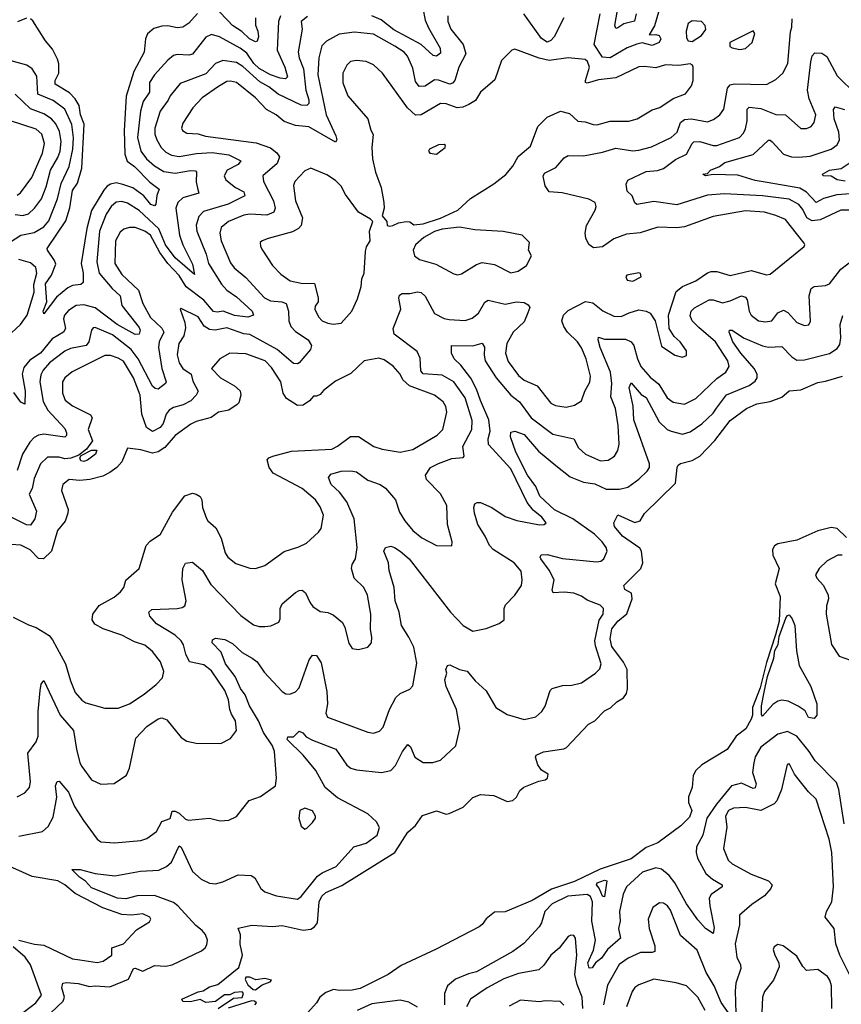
# Model space of a CAD drawing. Extents: x 1954678 to 2060275, y 904822 to 1016299.
# Tile 335 of 467: x 1995719 to 2000028, y 1002218 to 1007385. Entities that reach past the tile are written whole.
import ezdxf

# ---------------------------------------------------------------- set-up
doc = ezdxf.new("R2010")
doc.units = 0

msp = doc.modelspace()

# ---------------------------------------------------------------- linework, layer by layer
at = {"layer": '0CON20XD'}
for points in [[(1996955.3, 1007394.7), (1996956.3, 1007356.3), (1996968.1, 1007325), (1996970.9, 1007295), (1996965, 1007272.5), (1996955, 1007269.4), (1996923.3, 1007285), (1996883.1, 1007323.1), (1996834.4, 1007355), (1996811.1, 1007381.1), (1996761.3, 1007431.3)], [(1997833.8, 1007445), (1997845, 1007382.9), (1997862.1, 1007342.1), (1997924.7, 1007235), (1997925, 1007210), (1997905, 1007193.1), (1997886.7, 1007196.7), (1997825.1, 1007255.1), (1997681.5, 1007331.5), (1997615, 1007384.4), (1997565, 1007405.6)], [(1999069.7, 1007425), (1999047.7, 1007352.3), (1999020, 1007305), (1999055, 1007307.3), (1999071.6, 1007301.6), (1999080.4, 1007285), (1999072.5, 1007265), (1999035, 1007248.9), (1998983.1, 1007263.1), (1998955, 1007257.2), (1998905, 1007237.8), (1998815, 1007184.8), (1998775, 1007188.6), (1998731.1, 1007255), (1998762.7, 1007415)], [(1998951.6, 1007415), (1998942.4, 1007377.6), (1998887, 1007363), (1998855, 1007341.5), (1998845, 1007339.2), (1998839.6, 1007355), (1998854.1, 1007435)], [(1997964.6, 1007405), (1997964.2, 1007375), (1997979.6, 1007335), (1998044.6, 1007255), (1998057.7, 1007205), (1998021.2, 1007135), (1998000, 1007065), (1997988.7, 1007051.3), (1997975, 1007047.1), (1997915, 1007067.6), (1997895, 1007068.6), (1997845, 1007036.4), (1997814.1, 1007034.1), (1997795, 1007060.8), (1997781.2, 1007131.2), (1997753.2, 1007193.2), (1997734.6, 1007215), (1997686.4, 1007246.4), (1997575, 1007308.8), (1997475, 1007319.4), (1997395, 1007308.9), (1997327.4, 1007272.6), (1997303, 1007247), (1997288.4, 1007185), (1997282.8, 1007095), (1997325.9, 1006885), (1997377.3, 1006775), (1997381.9, 1006755), (1997375, 1006742.9), (1997235, 1006821.8), (1997165, 1006830.5), (1997105, 1006851.1), (1997063.1, 1006885), (1997012.8, 1006912.8), (1996955.4, 1006975), (1996855, 1007054.6), (1996825, 1007062.2), (1996805, 1007059.7), (1996761.2, 1007035), (1996675, 1006975.4), (1996627.7, 1006922.2), (1996575, 1006841.2), (1996568.1, 1006815), (1996573.3, 1006803.3), (1996595, 1006790), (1996655, 1006785.3), (1996693, 1006773), (1996958.5, 1006738.5), (1997035, 1006712.5), (1997067, 1006687), (1997081.3, 1006665), (1997069.5, 1006630.5), (1996994.6, 1006565), (1996997.5, 1006535), (1997050.5, 1006435), (1997058.8, 1006395), (1997052.5, 1006375), (1997015, 1006359.1), (1996925, 1006364.1), (1996895, 1006358.6), (1996813.1, 1006325), (1996775.8, 1006294.2), (1996768.9, 1006265), (1996774.7, 1006225), (1996825, 1006109.4), (1996843, 1006083), (1996905, 1006031.8), (1997002.5, 1005925), (1997035, 1005910.3), (1997093.6, 1005903.6), (1997117.1, 1005895), (1997128.9, 1005855), (1997130.3, 1005805), (1997140.9, 1005775), (1997165, 1005748.2), (1997231.2, 1005705), (1997249.5, 1005675), (1997243.1, 1005655), (1997185, 1005583.3), (1997175, 1005578.5), (1997155, 1005581.5), (1997068.4, 1005655), (1996925, 1005733.7), (1996895, 1005736.9), (1996805, 1005767.5), (1996744.8, 1005755.2), (1996715, 1005759.4), (1996686.4, 1005776.4), (1996655, 1005825.5), (1996565, 1005870), (1996560, 1005865), (1996585.5, 1005795), (1996588, 1005768), (1996579.4, 1005725), (1996554.2, 1005685), (1996545.3, 1005625.3), (1996554.8, 1005584.8), (1996574.8, 1005554.8), (1996617.8, 1005525), (1996627.4, 1005487.4), (1996654.4, 1005435), (1996644.2, 1005415), (1996615.6, 1005384.4), (1996576.9, 1005363.1), (1996525, 1005349.5), (1996502.5, 1005335), (1996487.5, 1005315), (1996471.9, 1005265), (1996456.2, 1005245), (1996415, 1005224.6), (1996384, 1005244), (1996359.6, 1005315), (1996350.2, 1005415), (1996315.6, 1005505), (1996262.8, 1005592.8), (1996235, 1005609.3), (1996195, 1005622.3), (1996165, 1005621.8), (1995993.5, 1005536.5), (1995955.5, 1005505), (1995943.8, 1005485), (1995942.8, 1005425), (1995957.4, 1005387.4), (1995995, 1005359.3), (1996090.7, 1005310.7), (1996099, 1005295), (1996078.8, 1005235), (1996100, 1005175), (1996069.6, 1005130.4), (1996029.8, 1005100.2), (1995986.9, 1005083.1), (1995955, 1005079.6), (1995925, 1005090), (1995865, 1005088.8), (1995828.2, 1005055), (1995795, 1004978), (1995784.7, 1004925.3), (1995769.2, 1004895), (1995806.7, 1004805), (1995798.4, 1004765), (1995775, 1004733.1), (1995755, 1004733.7), (1995666.9, 1004776.9)], [(1997086.2, 1007405), (1997076.9, 1007375), (1997069.1, 1007225), (1997108.8, 1007135), (1997122.9, 1007085), (1997112.5, 1007075), (1997085, 1007077.2), (1997033.8, 1007095), (1996975, 1007128.5), (1996946.5, 1007155), (1996909.2, 1007209.1), (1996875, 1007235.5), (1996766.9, 1007295), (1996725, 1007306.9), (1996695, 1007293.8), (1996625.7, 1007204.3), (1996605, 1007198.7), (1996545, 1007202.9), (1996525, 1007196.4), (1996495, 1007172.5), (1996425.5, 1007095), (1996399.6, 1007055), (1996400.2, 1007005), (1996366.9, 1006955), (1996351.9, 1006905), (1996336, 1006766), (1996353.3, 1006695), (1996384.2, 1006655), (1996425, 1006618.1), (1996475, 1006588.9), (1996535, 1006578.8), (1996615, 1006594.1), (1996641.5, 1006591.5), (1996646.4, 1006585), (1996643.6, 1006533.6), (1996651.6, 1006501.6), (1996658, 1006475), (1996575, 1006450), (1996548.4, 1006425), (1996538.1, 1006395), (1996556.5, 1006255), (1996575, 1006203.5), (1996625, 1006101.5), (1996635, 1006047.5), (1996535, 1006134.8), (1996483.5, 1006203.5), (1996447.7, 1006287.7), (1996345, 1006384), (1996285, 1006421.2), (1996255, 1006430.7), (1996225, 1006426.7), (1996198.4, 1006405), (1996172.9, 1006365), (1996137.3, 1006275), (1996122.8, 1006115), (1996136.5, 1006055), (1996203.8, 1005973.8), (1996246, 1005936), (1996254.7, 1005885), (1996345, 1005770), (1996350.8, 1005755), (1996344.7, 1005735.3), (1996325, 1005733.3), (1996230, 1005785), (1996115, 1005873.2), (1996055, 1005888), (1996015, 1005885.8), (1995975, 1005859.3), (1995954.2, 1005835), (1995948.9, 1005815), (1995959.7, 1005765), (1995949.3, 1005745), (1995889.8, 1005710.2), (1995828.6, 1005635), (1995772.7, 1005597.3), (1995739.9, 1005560.1), (1995732.4, 1005525), (1995747.6, 1005435), (1995745, 1005367.5), (1995725, 1005377.3), (1995688.5, 1005428.5)], [(1995755, 1007393.5), (1995707.2, 1007372.8)], [(1996651.9, 1007418.1), (1996605, 1007366.7), (1996573.8, 1007345), (1996545, 1007341.5), (1996495, 1007352.9), (1996465, 1007350.5), (1996421.8, 1007338.2), (1996388.9, 1007311.1), (1996378.5, 1007285), (1996372.1, 1007215), (1996317.3, 1007112.7), (1996276.9, 1006983.1), (1996267.1, 1006802.9), (1996269.6, 1006679.6), (1996282.1, 1006642.1), (1996321.8, 1006615), (1996402, 1006532), (1996450.6, 1006495), (1996437.2, 1006462.8), (1996433.1, 1006416.9), (1996425, 1006407.5), (1996406, 1006415), (1996370.4, 1006460.4), (1996311.7, 1006501.7), (1996259.7, 1006520.3), (1996225, 1006528.1), (1996195, 1006522.1), (1996178, 1006512), (1996159.3, 1006490.7), (1996096.2, 1006383.8), (1996071.6, 1006288.4), (1996040.9, 1006105), (1996050.9, 1006055), (1996052.5, 1006005), (1996040, 1005995), (1995995, 1005990.6), (1995971.5, 1005978.5), (1995912, 1005928), (1995845, 1005841.2), (1995841.4, 1005855), (1995861.4, 1005905), (1995855, 1005999.2), (1995886, 1006044), (1995908.8, 1006101.2), (1995902, 1006122), (1995864, 1006175), (1995862.5, 1006185), (1995961.2, 1006328.8), (1995982.4, 1006397.6), (1995995, 1006488.9), (1996022.5, 1006527.5), (1996044.2, 1006605), (1996056.2, 1006836.2), (1996037.9, 1006885), (1996030.8, 1006935), (1996009.6, 1006969.6), (1995980.7, 1007000.7), (1995905, 1007046.7), (1995905.5, 1007065), (1995924.1, 1007105), (1995923.5, 1007153.5), (1995918, 1007178), (1995890.9, 1007230.9), (1995855, 1007274.3), (1995788.3, 1007378.3), (1995775, 1007390)], [(1997228.3, 1007401.7), (1997195.7, 1007375), (1997200, 1007335), (1997179.5, 1007215), (1997184.2, 1007185), (1997206.9, 1007126.9), (1997220.2, 1007015), (1997235.5, 1006965), (1997234.8, 1006945.2), (1997225.2, 1006934.8), (1997195, 1006936.2), (1997075, 1006994.2), (1997025, 1007033), (1996978.7, 1007058.7), (1996888.6, 1007138.6), (1996855, 1007159.5), (1996785, 1007170.5), (1996745.5, 1007154.5), (1996695, 1007101.2), (1996560.8, 1007049.2), (1996508.5, 1006985), (1996497.6, 1006962.4), (1996455.8, 1006905), (1996427.1, 1006815), (1996428.2, 1006785), (1996438.7, 1006755), (1996460.7, 1006715), (1996485, 1006690.3), (1996515, 1006674.7), (1996555, 1006666.1), (1996646.6, 1006683.4), (1996727.5, 1006687.5), (1996815, 1006675.2), (1996879.4, 1006645), (1996865.4, 1006625), (1996807.1, 1006595), (1996790.8, 1006565), (1996800.6, 1006545), (1996851.1, 1006505), (1996895, 1006480.8), (1996898.7, 1006461.3), (1996812.7, 1006417.3), (1996682.1, 1006377.9), (1996658.2, 1006351.8), (1996643.8, 1006306.2), (1996648.1, 1006275), (1996696.6, 1006155), (1996709.8, 1006105), (1996777.5, 1005997.5)], [(1998382.9, 1005847.1), (1998365, 1005798.8), (1998306.8, 1005745), (1998274.1, 1005685), (1998265.9, 1005635), (1998281.2, 1005591.2), (1998335, 1005517.1), (1998365, 1005493.1), (1998433, 1005463), (1998505, 1005371.9), (1998529.4, 1005359.4), (1998585, 1005352.1), (1998628.7, 1005361.3), (1998664.4, 1005385.6), (1998681.9, 1005435), (1998708.1, 1005481.9), (1998712.7, 1005515), (1998688.7, 1005605), (1998665, 1005662.5), (1998643.9, 1005695), (1998592.2, 1005745), (1998572, 1005775), (1998561.1, 1005805), (1998570.8, 1005835), (1998595, 1005858.5), (1998685.8, 1005905.8), (1998725, 1005899.4), (1998776.4, 1005856.4), (1998835, 1005828.2), (1998873, 1005827), (1998915, 1005846.5), (1998965, 1005861.9), (1999005, 1005855.3), (1999024.4, 1005845), (1999051.5, 1005805), (1999085, 1005672), (1999155, 1005624.2), (1999195, 1005613.8), (1999215, 1005622.5), (1999215, 1005647.5), (1999182, 1005695), (1999151.8, 1005721.8), (1999124.4, 1005765), (1999121.1, 1005835), (1999162.3, 1005957.7), (1999194.8, 1005985.2), (1999265, 1006015.3), (1999325, 1006055.9), (1999345, 1006062.9), (1999375, 1006062.8), (1999445, 1006042.7), (1999555, 1006068.2), (1999635, 1006045.7), (1999655, 1006049.2), (1999833.3, 1006195), (1999836.7, 1006205), (1999832, 1006212), (1999760, 1006305), (1999735, 1006336.4), (1999685, 1006358), (1999625, 1006374.2), (1999525, 1006381.8), (1999355, 1006351.6), (1999205, 1006298.4), (1999165, 1006293.4), (1999065, 1006295.5), (1998972.8, 1006267.2), (1998901.2, 1006258.8), (1998835, 1006234.6), (1998775, 1006192.1), (1998727.6, 1006187.6), (1998704.4, 1006205), (1998687.6, 1006237.6), (1998683.8, 1006265), (1998691.2, 1006305), (1998736.8, 1006385), (1998741.8, 1006405), (1998736.9, 1006425), (1998703.6, 1006443.6), (1998563.1, 1006476.9), (1998495, 1006480.8), (1998475, 1006512.9), (1998463.5, 1006563.5), (1998471, 1006579), (1998529.9, 1006610.1), (1998575, 1006660.6), (1998595, 1006672.5), (1998675, 1006671.2), (1998775, 1006690.3), (1998845, 1006711.5), (1998935, 1006696.7), (1998965, 1006700.7), (1999031.5, 1006718.5), (1999135, 1006766.9), (1999166.5, 1006795), (1999184.8, 1006845), (1999205, 1006861), (1999242.5, 1006865), (1999325, 1006849.7), (1999358, 1006862), (1999391.1, 1006885), (1999412.1, 1006915), (1999430.8, 1007025), (1999445, 1007042.8), (1999467.6, 1007047.6), (1999634.6, 1007045.4), (1999685, 1007071.5), (1999721.5, 1007105), (1999747.1, 1007155), (1999761.1, 1007321.1), (1999768.5, 1007345), (1999770, 1007390)], [(1998573.3, 1007395), (1998522.6, 1007295), (1998505, 1007275.9), (1998485, 1007266.6), (1998455, 1007286.4), (1998362.2, 1007415)], [(1999245, 1007270), (1999295, 1007302), (1999316.7, 1007333.3), (1999314.2, 1007355), (1999295, 1007376), (1999245, 1007378.6), (1999224.4, 1007365), (1999214, 1007325), (1999215, 1007290), (1999225, 1007273.8), (1999245, 1007270)], [(1999495, 1007229.2), (1999525, 1007233.1), (1999560, 1007265), (1999573.3, 1007313.3), (1999565, 1007326.7), (1999443.8, 1007265), (1999443.3, 1007245), (1999455, 1007236.7), (1999495, 1007229.2)], [(1997659.5, 1006300.5), (1997675, 1006304.4), (1997705, 1006318.1), (1997745.6, 1006325.6), (1997764, 1006324), (1997785, 1006308.8), (1997835, 1006313.3), (1997925, 1006344.2), (1998016.2, 1006385), (1998082.8, 1006447.2), (1998205, 1006523.1), (1998267.9, 1006572.1), (1998305, 1006615.8), (1998333.4, 1006666.6), (1998398, 1006722), (1998435.5, 1006825), (1998485, 1006872.7), (1998555, 1006904), (1998602.5, 1006892.5), (1998645, 1006852.5), (1998685, 1006848.6), (1998725.6, 1006834.4), (1998745, 1006833.5), (1998815, 1006852.5), (1998913.2, 1006853.2), (1998956.2, 1006863.8), (1999035, 1006911.5), (1999075.9, 1006924.1), (1999145, 1006971.1), (1999210, 1006995), (1999241.7, 1007038.3), (1999250.8, 1007065), (1999250, 1007135), (1999246.4, 1007146.4), (1999235, 1007153.3), (1999175, 1007144.2), (1999105, 1007148.5), (1999055, 1007132), (1998995, 1007139.7), (1998965, 1007136.7), (1998845, 1007079.1), (1998755, 1007069.4), (1998695, 1007052.1), (1998686.2, 1007055), (1998686.5, 1007065), (1998707.3, 1007135), (1998697.3, 1007165), (1998685, 1007176.7), (1998595, 1007184.6), (1998495, 1007171), (1998443.1, 1007183.1), (1998315, 1007229.4), (1998300, 1007225), (1998245, 1007171.2), (1998211.1, 1007068.9), (1998135, 1007004.4), (1998109.3, 1006960.7), (1998075, 1006940.7), (1998043.5, 1006926.5), (1998012.3, 1006922.2), (1997955, 1006943.3), (1997925, 1006944.6), (1997825, 1006886.4), (1997795, 1006884.6), (1997752.7, 1006922.7), (1997621.1, 1007105), (1997575, 1007148.2), (1997535, 1007166.2), (1997485, 1007171.1), (1997453.8, 1007165), (1997433.8, 1007146.2), (1997413.8, 1007105), (1997413.2, 1007053.2), (1997439.1, 1006985), (1997544.2, 1006865), (1997561.1, 1006805), (1997573.2, 1006783.2), (1997565.4, 1006714.6), (1997568.9, 1006655), (1997584.7, 1006584.7), (1997613.8, 1006505), (1997628.6, 1006425), (1997630, 1006395), (1997620, 1006355), (1997644.2, 1006325), (1997646.7, 1006305), (1997659.5, 1006300.5)], [(1995664.8, 1006215.1), (1995724.4, 1006255), (1995795, 1006267.8), (1995845, 1006297.8), (1995871.2, 1006328.8), (1995917.7, 1006445), (1995936.3, 1006525), (1995977.5, 1006615), (1995997.1, 1006705), (1996001.2, 1006765), (1995993.1, 1006835), (1995954.8, 1006914.8), (1995895, 1006961.1), (1995814.2, 1006994.2), (1995808.8, 1007088.8), (1995785, 1007126.9), (1995756.1, 1007146.1), (1995675, 1007168.8)], [(2000145.5, 1006384.5), (2000025, 1006386.2), (1999916.7, 1006335), (1999875, 1006329.5), (1999846.2, 1006345), (1999825, 1006389.2), (1999805, 1006414.2), (1999755, 1006443.5), (1999615, 1006459.8), (1999415, 1006470.3), (1999325, 1006463.3), (1999165, 1006413.1), (1999045, 1006430.5), (1998955, 1006414.4), (1998944.5, 1006424.5), (1998930.3, 1006460.3), (1998904.2, 1006485), (1998898.8, 1006521.2), (1998907.6, 1006542.4), (1999005, 1006588.8), (1999062.8, 1006592.8), (1999095, 1006604.1), (1999158.6, 1006651.4), (1999215, 1006679.6), (1999244.6, 1006735), (1999255, 1006743.3), (1999285, 1006745.3), (1999355, 1006725.4), (1999375, 1006725.3), (1999493.4, 1006766.6), (1999515, 1006790), (1999525, 1006812), (1999534.7, 1006855), (1999533.9, 1006915), (1999545, 1006925.4), (1999605, 1006918.4), (1999685, 1006888.2), (1999735, 1006886.2), (1999815, 1006814.6), (1999845, 1006814.5), (1999869.2, 1006825), (1999885.5, 1006845), (1999893.8, 1006885), (1999859, 1006969), (1999851.1, 1007015), (1999867.1, 1007162.9), (1999875.4, 1007194.6), (1999888.7, 1007211.3), (1999925, 1007209.5), (1999951.7, 1007191.7), (2000005, 1007090), (2000105, 1006992.9)], [(1995695, 1006362.6), (1995735, 1006356.9), (1995765, 1006366.6), (1995796, 1006395), (1995832.5, 1006445), (1995858.5, 1006508.5), (1995880.8, 1006595), (1995918.8, 1006661.2), (1995930.3, 1006695), (1995936.2, 1006746.2), (1995927.9, 1006797.9), (1995908.2, 1006838.2), (1995885.5, 1006865.5), (1995845, 1006891.4), (1995775, 1006916.8), (1995695, 1006993.8)], [(2000075, 1006470.8), (2000004.5, 1006465.5), (1999935, 1006446.6), (1999895, 1006425.3), (1999845, 1006479.7), (1999810.7, 1006500.7), (1999627.7, 1006532.3), (1999575, 1006541.2), (1999485, 1006568.7), (1999355, 1006572.6), (1999315, 1006564.7), (1999302, 1006575), (1999325, 1006578.6), (1999341.8, 1006595), (1999388.6, 1006615), (1999417.1, 1006635), (1999565, 1006678.2), (1999645, 1006751.9), (1999655, 1006752.9), (1999665, 1006744.3), (1999725, 1006678.8), (1999765.8, 1006665.8), (1999805, 1006662.9), (1999865, 1006668.8), (1999974.3, 1006705), (2000005, 1006728.5), (2000018, 1006755), (2000014.2, 1006795), (1999990.6, 1006865), (1999986.1, 1006913.9), (1999995, 1006927.3), (2000045, 1006913.6)], [(1995705.9, 1006464.1), (1995723.2, 1006476.8), (1995782.9, 1006557.1), (1995837.7, 1006685), (1995848.4, 1006735), (1995834.7, 1006785), (1995805, 1006810.5), (1995665, 1006856.5)], [(1997905, 1006680), (1997950, 1006715), (1997952.5, 1006725), (1997945, 1006730), (1997915, 1006728.8), (1997867.5, 1006705), (1997862.5, 1006695), (1997870, 1006685), (1997905, 1006680)], [(1997362.2, 1005787.8), (1997405, 1005792), (1997461.4, 1005855), (1997490.7, 1005919.3), (1997510, 1005985), (1997513.8, 1006025), (1997526.2, 1006055), (1997531.5, 1006168.5), (1997537.8, 1006192.2), (1997557.5, 1006225), (1997554, 1006275), (1997570, 1006325), (1997558.8, 1006338.8), (1997496.2, 1006375), (1997427.3, 1006467.3), (1997405, 1006510.8), (1997375, 1006541.5), (1997329.9, 1006569.9), (1997245, 1006605.6), (1997215, 1006591.9), (1997162.2, 1006535), (1997155.5, 1006515), (1997165.5, 1006435), (1997201.7, 1006345), (1997194.1, 1006305), (1997180.7, 1006289.3), (1997148.8, 1006271.2), (1997022.7, 1006237.3), (1996990, 1006225), (1996980, 1006215), (1996981.4, 1006195), (1996991.9, 1006175), (1997045.4, 1006095.4), (1997088.9, 1006048.9), (1997138, 1006015), (1997195, 1006001.4), (1997265, 1006000.6), (1997284.5, 1005925), (1997283.3, 1005905), (1997268.5, 1005881.5), (1997266.5, 1005865), (1997285.6, 1005825), (1997305.3, 1005805.3), (1997335, 1005792.3), (1997362.2, 1005787.8)], [(2000047.7, 1006537.7), (2000006.7, 1006545), (1999974.3, 1006564.3), (1999932.5, 1006565), (1999928.8, 1006575), (1999966.2, 1006595), (2000026.1, 1006603.9), (2000068.3, 1006631.7)], [(1996777.5, 1005997.5), (1996806, 1005965), (1996855, 1005930.8), (1996938.5, 1005855), (1996944.5, 1005835), (1996915, 1005823.2), (1996845, 1005833.2), (1996785.3, 1005854.7), (1996755, 1005849.7), (1996735, 1005853.4), (1996685, 1005912.3), (1996592.3, 1005982.3), (1996555, 1006043), (1996495.8, 1006105.8), (1996453.8, 1006163.8), (1996404.2, 1006255), (1996375, 1006275.3), (1996325, 1006294.7), (1996295.3, 1006294.7), (1996264.7, 1006285.3), (1996245, 1006270), (1996222, 1006225), (1996217.2, 1006105), (1996255, 1006047.7), (1996341.3, 1005965), (1996365.3, 1005895), (1996405, 1005822.9), (1996465, 1005766.4), (1996473.9, 1005745), (1996450.8, 1005695), (1996446, 1005665), (1996463.6, 1005553.6), (1996486.6, 1005485), (1996484.1, 1005475), (1996445, 1005446.2), (1996429, 1005449), (1996415, 1005462.3), (1996340.6, 1005605), (1996303.4, 1005655), (1996205, 1005730.8), (1996115, 1005768.9), (1996105, 1005767.5), (1996095, 1005756.2), (1996080.7, 1005695), (1996067.3, 1005675), (1995985, 1005658.8), (1995955, 1005645.9), (1995875.4, 1005585), (1995841.3, 1005545), (1995829.1, 1005520.9), (1995825.2, 1005485), (1995841.9, 1005381.9), (1995867.1, 1005335), (1995955, 1005239.2), (1995965, 1005217.5), (1995965, 1005202.5), (1995956.4, 1005193.6), (1995845, 1005209.6), (1995816.9, 1005205), (1995795, 1005191.6), (1995771.6, 1005168.4), (1995733.8, 1005105), (1995705, 1005018.6)], [(1998015, 1006046), (1998035, 1006050.8), (1998115, 1006099.4), (1998145, 1006110), (1998209.6, 1006099.6), (1998295, 1006055.8), (1998333.3, 1006065), (1998376, 1006095), (1998403.3, 1006145), (1998386.7, 1006175), (1998392.5, 1006215), (1998353.6, 1006253.6), (1998255, 1006274.2), (1998105, 1006282.2), (1998025, 1006295.7), (1997934.4, 1006285.6), (1997895, 1006274), (1997838.3, 1006241.7), (1997795, 1006203.3), (1997782.9, 1006175), (1997790, 1006145), (1997815, 1006125.8), (1997901.2, 1006101.2), (1997995, 1006051.2), (1998015, 1006046)], [(1996555, 1003220.8), (1996589.1, 1003189.1), (1996603.8, 1003183.8), (1996715, 1003194.4), (1996770.5, 1003180.5), (1996815, 1003184.2), (1996855, 1003204), (1996922.8, 1003287.2), (1996982, 1003308), (1997060, 1003365), (1997065.8, 1003404.2), (1997055.2, 1003545), (1997045.2, 1003575), (1996997.5, 1003645), (1996972, 1003705), (1996924, 1003785), (1996901.6, 1003841.6), (1996877.6, 1003875), (1996848.1, 1003938.1), (1996798.8, 1004005), (1996776.1, 1004066.1), (1996727.5, 1004115), (1996729.5, 1004130.5), (1996745, 1004139.4), (1996795, 1004132.9), (1996835, 1004110.9), (1996885, 1004063.8), (1996937.5, 1004035), (1996964.5, 1004015), (1997001, 1003961), (1997095, 1003859.1), (1997115, 1003847.7), (1997135, 1003845.4), (1997165, 1003858.2), (1997185, 1003879.5), (1997236.7, 1004025), (1997255, 1004050), (1997275, 1004048.8), (1997299.5, 1004009.5), (1997329.3, 1003859.3), (1997332.3, 1003795), (1997324.4, 1003745), (1997332.5, 1003725), (1997545, 1003645.6), (1997575, 1003640.6), (1997605, 1003650.6), (1997625, 1003672), (1997657.8, 1003765), (1997691.4, 1003828.6), (1997715, 1003848.6), (1997765, 1003871.2), (1997780.3, 1003889.7), (1997802.2, 1004007.8), (1997785, 1004092), (1997760.3, 1004145), (1997722, 1004205), (1997709.3, 1004275), (1997688, 1004335), (1997681.9, 1004405), (1997656.5, 1004495), (1997653.1, 1004535), (1997628.6, 1004595), (1997636.7, 1004615), (1997665, 1004622.5), (1997685, 1004614.4), (1997715, 1004596.2), (1997760.5, 1004555), (1997977.3, 1004275), (1998045, 1004206.5), (1998095, 1004176.4), (1998165, 1004189.4), (1998233, 1004217), (1998260, 1004235), (1998259.5, 1004295), (1998266.4, 1004315), (1998315, 1004364.3), (1998350.4, 1004415), (1998354.6, 1004445), (1998349.4, 1004490.6), (1998311.2, 1004535), (1998201.8, 1004605), (1998182, 1004625), (1998159.5, 1004675), (1998121.6, 1004735), (1998103.9, 1004796.1), (1998100.4, 1004825), (1998105, 1004843.8), (1998118.3, 1004851.7), (1998135, 1004851.5), (1998194.4, 1004825), (1998265, 1004778.2), (1998326, 1004756), (1998445, 1004733.5), (1998470, 1004735), (1998480, 1004745), (1998457.5, 1004775), (1998411.4, 1004811.4), (1998380.4, 1004850.4), (1998295, 1005028.6), (1998177.3, 1005155), (1998175.8, 1005185), (1998186.1, 1005225), (1998179.4, 1005285), (1998135.9, 1005385.9), (1998115, 1005445.5), (1998084, 1005504), (1998031.7, 1005571.7), (1997996.5, 1005605), (1997984.2, 1005635), (1997983.3, 1005675), (1998095, 1005673.8), (1998145, 1005688.1), (1998157.2, 1005667.2), (1998154.1, 1005625), (1998160.3, 1005595), (1998216.8, 1005505), (1998295, 1005415.3), (1998340.2, 1005380.2), (1998401.8, 1005295), (1998515, 1005210.4), (1998625, 1005185.5), (1998648.6, 1005138.6), (1998686, 1005105), (1998765, 1005070.5), (1998805, 1005073.5), (1998837.5, 1005095), (1998856.2, 1005123.8), (1998862.6, 1005157.4), (1998858.2, 1005255), (1998842.9, 1005345), (1998818.8, 1005405), (1998824.3, 1005475), (1998817.3, 1005535), (1998763.5, 1005665), (1998752.9, 1005705), (1998755, 1005718.8), (1998785, 1005708.6), (1998895, 1005708.2), (1998925, 1005694.4), (1998940, 1005675), (1998958.8, 1005605), (1998977.1, 1005565), (1999025, 1005509.6), (1999071.4, 1005471.4), (1999115, 1005400), (1999145, 1005377.1), (1999205, 1005367.8), (1999265, 1005396.4), (1999375, 1005502.3), (1999421.9, 1005535), (1999438.8, 1005565), (1999432.5, 1005595), (1999368.3, 1005695), (1999280, 1005770), (1999245.5, 1005805), (1999235, 1005830), (1999240, 1005855), (1999257, 1005873), (1999335, 1005915.6), (1999355, 1005915.6), (1999405, 1005898.7), (1999445, 1005909.1), (1999505, 1005936.2), (1999525, 1005929.4), (1999533.6, 1005915), (1999544.7, 1005855), (1999554.8, 1005834.8), (1999592.5, 1005805), (1999630.8, 1005799.2), (1999664, 1005805), (1999695, 1005846.2), (1999725, 1005860), (1999747.7, 1005847.7), (1999795, 1005796.5), (1999835, 1005780.6), (1999856.4, 1005783.6), (1999866.6, 1005803.4), (1999859.2, 1005935), (1999870, 1005975), (1999885, 1005985.5), (1999945, 1005990.5), (1999965, 1005998.9), (2000025.5, 1006075), (2000135, 1006160.5)], [(1995651.3, 1005718.7), (1995723.9, 1005785), (1995758.6, 1005835), (1995794, 1005955), (1995793.3, 1005995), (1995808.6, 1006055), (1995803.3, 1006085), (1995775, 1006109.1), (1995715, 1006127.1)], [(1998935, 1006012), (1998977.5, 1006035), (1998975, 1006052.5), (1998965, 1006056.2), (1998902.5, 1006045), (1998897.5, 1006035), (1998905, 1006017.5), (1998935, 1006012)], [(1995705, 1003306.2), (1995745, 1003328), (1995770, 1003355), (1995775.5, 1003384.5), (1995761.4, 1003535), (1995805, 1003595.8), (1995816.6, 1003625), (1995815.8, 1003755), (1995827.1, 1003865), (1995831.5, 1003898.5), (1995845, 1003917.5), (1995931.6, 1003735), (1996000.8, 1003655), (1996016.4, 1003556.4), (1996033.8, 1003485), (1996044.5, 1003465), (1996095, 1003395.7), (1996145, 1003373.1), (1996215, 1003375.8), (1996278.9, 1003421.1), (1996295, 1003457.5), (1996328.2, 1003615), (1996385.6, 1003675), (1996445, 1003715.5), (1996465, 1003721.8), (1996491.1, 1003711.1), (1996565, 1003617.5), (1996595, 1003599.4), (1996645, 1003588.9), (1996774, 1003586), (1996825, 1003613.3), (1996855.7, 1003654.3), (1996850.8, 1003705), (1996830.3, 1003740.3), (1996820.6, 1003765), (1996813.8, 1003815), (1996795, 1003864.3), (1996725, 1003967.1), (1996685, 1003998.5), (1996608.9, 1004015), (1996590.6, 1004055), (1996578.2, 1004105), (1996565.2, 1004125.2), (1996535, 1004154.6), (1996435.6, 1004215), (1996400.8, 1004255), (1996396, 1004275), (1996411.1, 1004288.9), (1996545, 1004294.7), (1996570.5, 1004299.5), (1996585, 1004309.4), (1996592.7, 1004335), (1996570.9, 1004445), (1996574, 1004505), (1996587.7, 1004532.3), (1996625, 1004537.5), (1996676.7, 1004495), (1996720.9, 1004420.9), (1996878.3, 1004258.3), (1996945, 1004210), (1996975, 1004200), (1997005, 1004201.1), (1997035.4, 1004204.6), (1997077.2, 1004222.8), (1997085, 1004240), (1997084.5, 1004295), (1997095, 1004320), (1997165, 1004378.9), (1997185, 1004390), (1997200.8, 1004390.8), (1997218, 1004378), (1997241.5, 1004325), (1997256.9, 1004305), (1997295, 1004278.5), (1997335, 1004273.3), (1997362, 1004262), (1997411.2, 1004221.2), (1997424.3, 1004195), (1997445, 1004112.5), (1997462.5, 1004085), (1997495, 1004080), (1997545, 1004091.2), (1997563.8, 1004115), (1997565.7, 1004145), (1997557.8, 1004185), (1997561.1, 1004265), (1997542.2, 1004365), (1997524.4, 1004405), (1997473.3, 1004455), (1997458.2, 1004505), (1997462.1, 1004525), (1997479.1, 1004555), (1997488.7, 1004615), (1997473.6, 1004765), (1997434, 1004855), (1997395.7, 1004905.7), (1997352.7, 1004945), (1997338, 1004982), (1997350.9, 1004999.1), (1997405, 1005015.4), (1997455, 1005018.2), (1997485, 1005012.5), (1997545, 1004968.5), (1997609.2, 1004945), (1997637.3, 1004927.3), (1997688.9, 1004865), (1997710.9, 1004800.9), (1997738.9, 1004755), (1997780, 1004705), (1997827.5, 1004665), (1997905, 1004625.8), (1997985, 1004623.3), (1997986, 1004645), (1997961.9, 1004735), (1997959.2, 1004835), (1997925, 1004896.9), (1997852.6, 1004972.6), (1997846.2, 1004995), (1997873.8, 1005035), (1997915, 1005056), (1997985, 1005081.8), (1998045, 1005086.7), (1998049.2, 1005095), (1998042.9, 1005145), (1998090.3, 1005235), (1998091.8, 1005281.8), (1998055, 1005400.5), (1997995, 1005484), (1997935, 1005519.5), (1997835, 1005525.9), (1997822.9, 1005542.9), (1997818.6, 1005608.6), (1997803.9, 1005643.9), (1997682.9, 1005735), (1997677.1, 1005765), (1997717.3, 1005865), (1997707.3, 1005922.7), (1997710.3, 1005939.7), (1997725, 1005948), (1997765, 1005947.5), (1997805, 1005956.7), (1997825, 1005953.1), (1997845, 1005934.3), (1997895, 1005843.5), (1997945, 1005816.7), (1997970.9, 1005810.9), (1998055, 1005807.1), (1998092.3, 1005817.7), (1998124.7, 1005845.3), (1998157.6, 1005902.4), (1998175, 1005912.2), (1998265, 1005891.4), (1998323.6, 1005903.6), (1998365, 1005901.4), (1998385, 1005888.6), (1998393.3, 1005875), (1998382.9, 1005847.1)], [(1996676.6, 1002605), (1996642.1, 1002632.1), (1996547.9, 1002735), (1996525, 1002752.2), (1996425, 1002788.9), (1996335, 1002786.6), (1996275, 1002771.2), (1996231.8, 1002775), (1996095, 1002829.6), (1996064.1, 1002864.1), (1996031.8, 1002885), (1995992.5, 1002925), (1996036, 1002926), (1996115, 1002904.7), (1996217.7, 1002892.3), (1996353.2, 1002916.8), (1996448.1, 1002921.9), (1996488.8, 1002941.2), (1996515, 1002964.4), (1996555, 1003048.8), (1996565, 1003043.3), (1996625.4, 1002915.4), (1996670.8, 1002875), (1996715, 1002853.3), (1996745, 1002849.4), (1996785, 1002860.6), (1996865, 1002897.1), (1996933, 1002893), (1996951.3, 1002881.3), (1996984.3, 1002825), (1997005, 1002808.6), (1997065, 1002786.9), (1997175, 1002768.9), (1997195, 1002782.9), (1997280.5, 1002889.5), (1997305, 1002908.2), (1997378.6, 1002941.4), (1997471.9, 1003045), (1997535, 1003064), (1997593.1, 1003105), (1997605.5, 1003145), (1997590, 1003175), (1997545, 1003217.3), (1997385, 1003302.2), (1997320.5, 1003355), (1997271.1, 1003445), (1997205.4, 1003525.4), (1997121.7, 1003608.3), (1997125, 1003620.8), (1997155, 1003621.2), (1997185, 1003650.9), (1997202.9, 1003642.9), (1997221.1, 1003621.1), (1997255, 1003603.5), (1997377.1, 1003557.1), (1997435, 1003472.1), (1997455, 1003456.7), (1997485, 1003447.6), (1997616.1, 1003433.9), (1997664.7, 1003445.3), (1997689.8, 1003470.2), (1997725.9, 1003545), (1997755, 1003581.4), (1997768.3, 1003568.3), (1997790.6, 1003515), (1997835, 1003486.2), (1997885, 1003486.2), (1997925, 1003498.8), (1998006.2, 1003575), (1998026.2, 1003665), (1998010.3, 1003765), (1997954.6, 1003885.4), (1997948.6, 1003921.4), (1997958.8, 1003955), (1997953.3, 1003975), (1997962.5, 1003995), (1997975, 1003998.8), (1998025, 1003974), (1998065, 1003966), (1998107.5, 1003915), (1998165, 1003862.5), (1998215.8, 1003775), (1998275, 1003738.9), (1998365, 1003712.9), (1998425, 1003725.8), (1998456.4, 1003753.6), (1998475, 1003783.3), (1998500.8, 1003865), (1998511.2, 1003875), (1998565, 1003890.6), (1998615, 1003893.1), (1998665, 1003904.4), (1998739.2, 1003955), (1998760.9, 1003979.1), (1998767.9, 1004005), (1998738.3, 1004098.3), (1998735.8, 1004125), (1998757, 1004233), (1998778.8, 1004265), (1998781.1, 1004295), (1998762.8, 1004312.8), (1998695, 1004338.2), (1998665, 1004359.3), (1998625, 1004375.8), (1998575, 1004381.1), (1998517.1, 1004377.1), (1998511.9, 1004391.9), (1998521.5, 1004445), (1998496.3, 1004496.3), (1998451.4, 1004555), (1998448, 1004565), (1998452.9, 1004577.1), (1998485, 1004579.1), (1998565, 1004558), (1998745, 1004540), (1998766.7, 1004543.3), (1998782.9, 1004555), (1998799.5, 1004595), (1998794.5, 1004615), (1998773.2, 1004645), (1998733.3, 1004685), (1998619.8, 1004765), (1998523.3, 1004813.3), (1998445.9, 1004885), (1998425.5, 1004935), (1998382.5, 1004995), (1998320, 1005115), (1998293.4, 1005195), (1998295, 1005220), (1998315, 1005226.2), (1998365, 1005207.7), (1998440.1, 1005120.1), (1998530, 1005045), (1998605.3, 1004985.3), (1998675, 1004958.4), (1998735, 1004949.1), (1998795, 1004920.7), (1998865, 1004920.4), (1998908, 1004932), (1998965, 1004973.5), (1999008.6, 1005015), (1999021.9, 1005035), (1999020.9, 1005055), (1998939.1, 1005285), (1998936.6, 1005356.6), (1998914.7, 1005455), (1998925, 1005480), (1998977.7, 1005417.7), (1999005, 1005401.5), (1999071.8, 1005275), (1999113.6, 1005235), (1999134.8, 1005224.8), (1999195, 1005210.7), (1999235, 1005221.8), (1999296.3, 1005263.7), (1999355, 1005319.7), (1999373.5, 1005346.5), (1999425, 1005416.9), (1999543.5, 1005465), (1999575, 1005487.9), (1999586.5, 1005505), (1999586.3, 1005525), (1999571.1, 1005555), (1999500, 1005635), (1999459, 1005695), (1999439.6, 1005745), (1999440.8, 1005755), (1999455, 1005756.2), (1999514.2, 1005715), (1999615, 1005673.1), (1999645, 1005666.6), (1999715, 1005670), (1999768.9, 1005615), (1999795, 1005597.9), (1999835, 1005600.7), (1999965, 1005632.3), (2000005, 1005659.5), (2000019, 1005681), (2000024.7, 1005715), (2000020.8, 1005785), (2000035, 1005832)], [(1995685, 1004249.4), (1995765, 1004208.9), (1995805.3, 1004195.3), (1995872.9, 1004152.9), (1995891.2, 1004131.2), (1995959.5, 1004005), (1995985.5, 1003915), (1996010.5, 1003855), (1996045, 1003814.3), (1996065, 1003800), (1996165, 1003772.5), (1996235, 1003771.4), (1996295, 1003794.4), (1996372.5, 1003845), (1996434.6, 1003895.4), (1996468.3, 1003931.7), (1996475.6, 1003965), (1996456.9, 1004015), (1996415, 1004068.6), (1996375, 1004102.2), (1996320.8, 1004120.8), (1996255, 1004155.4), (1996157.4, 1004187.4), (1996113.4, 1004213.4), (1996099.2, 1004235), (1996101.9, 1004265), (1996135, 1004310), (1996214.7, 1004355.3), (1996248.1, 1004381.9), (1996265.3, 1004404.7), (1996275.8, 1004444.2), (1996346, 1004505), (1996381.8, 1004625), (1996402.4, 1004647.6), (1996456.5, 1004685), (1996519.5, 1004800.5), (1996585, 1004885.8), (1996625, 1004900), (1996645, 1004895.8), (1996665, 1004882.9), (1996674.5, 1004865), (1996678.2, 1004825), (1996697.8, 1004767.8), (1996705, 1004754.2), (1996747.7, 1004717.7), (1996774.6, 1004664.6), (1996796.4, 1004586.4), (1996810.8, 1004565), (1996851.7, 1004531.7), (1996925, 1004506.9), (1996955, 1004505.7), (1997005, 1004521.4), (1997105, 1004593.5), (1997182.2, 1004617.8), (1997222.6, 1004637.4), (1997286, 1004695), (1997299.2, 1004715), (1997311.4, 1004785), (1997295, 1004828), (1997270, 1004865), (1997200.9, 1004925), (1997048.2, 1005005), (1997027.9, 1005035), (1997016.9, 1005075), (1997024.7, 1005085.3), (1997045.9, 1005094.1), (1997145, 1005120), (1997355, 1005131.6), (1997385, 1005146.2), (1997453.2, 1005196.8), (1997495, 1005197.9), (1997575.3, 1005145.3), (1997620.5, 1005130.5), (1997715, 1005114.5), (1997781.4, 1005128.6), (1997908.6, 1005205), (1997937.8, 1005235), (1997959.1, 1005325), (1997952.9, 1005355), (1997939.9, 1005379.9), (1997895, 1005415.3), (1997763.4, 1005463.4), (1997727.6, 1005495), (1997713.6, 1005525), (1997676.9, 1005566.9), (1997629.8, 1005599.8), (1997601.4, 1005608.6), (1997525, 1005594.2), (1997455, 1005528.9), (1997375, 1005488.5), (1997311.6, 1005438.4), (1997295, 1005418.6), (1997275, 1005408.8), (1997260, 1005410), (1997238.8, 1005385), (1997205, 1005362.5), (1997175, 1005360.5), (1997117.4, 1005397.4), (1997099.7, 1005425), (1997088, 1005485), (1997039.2, 1005559.2), (1997006.4, 1005595), (1996905, 1005631.6), (1996820.5, 1005635), (1996768.9, 1005605), (1996724.6, 1005555), (1996771.9, 1005505), (1996845, 1005463.9), (1996875, 1005436.7), (1996878.1, 1005415), (1996868, 1005375), (1996860, 1005365), (1996815, 1005335.8), (1996761.5, 1005325), (1996723.5, 1005296.5), (1996645, 1005276.2), (1996616.9, 1005263.1), (1996535, 1005202.1), (1996480.4, 1005139.6), (1996445, 1005116.5), (1996415, 1005109.8), (1996355, 1005127.2), (1996285, 1005136), (1996254.7, 1005065.3), (1996228.5, 1005035), (1996191.7, 1005008.3), (1996155, 1004989.8), (1996087.2, 1004972.8), (1996035, 1004967.1), (1995978.9, 1004971.1), (1995945.8, 1004945), (1995938, 1004915), (1995972.7, 1004815), (1995971.8, 1004795), (1995957, 1004753), (1995916.6, 1004705), (1995886.4, 1004595), (1995843.8, 1004555), (1995817.9, 1004557.9), (1995773.1, 1004603.1), (1995725, 1004627.5), (1995675, 1004630.8)], [(1996760, 1002195), (1996840, 1002250), (1996885, 1002253.8), (1996892.5, 1002275), (1996885, 1002282.5), (1996845, 1002280), (1996821.7, 1002268.3), (1996793, 1002267), (1996745, 1002232.5), (1996695, 1002227.5), (1996665, 1002242.5), (1996615, 1002230), (1996575, 1002232.5), (1996570, 1002245), (1996655, 1002283.3), (1996681.7, 1002288.3), (1996715, 1002310), (1996758.1, 1002321.9), (1996868.6, 1002411.4), (1996887.5, 1002475), (1996875.9, 1002534.1), (1996877, 1002583), (1996865, 1002617.5), (1996936, 1002634), (1997045, 1002625.9), (1997095, 1002631.4), (1997205, 1002607.5), (1997245, 1002612.4), (1997265.7, 1002624.3), (1997280.8, 1002645), (1997289.3, 1002755), (1997303.6, 1002785), (1997325, 1002804.4), (1997408.8, 1002841.2), (1997686.2, 1003013.8), (1997755, 1003120.6), (1997793.8, 1003156.2), (1997831.2, 1003208.8), (1997905, 1003232.5), (1997955, 1003216.2), (1997970.5, 1003219.5), (1998045, 1003252.5), (1998095, 1003302.5), (1998135, 1003319.2), (1998205, 1003314), (1998275, 1003282.5), (1998305, 1003288), (1998324.4, 1003305.6), (1998340.9, 1003339.1), (1998362.7, 1003357.3), (1998440.8, 1003389.2), (1998475, 1003396.2), (1998486.2, 1003405), (1998490, 1003425), (1998455, 1003446.2), (1998436.2, 1003475), (1998423.3, 1003515), (1998426.7, 1003525), (1998465, 1003543.1), (1998571.7, 1003558.3), (1998586.2, 1003565), (1998701.5, 1003688.5), (1998734.3, 1003705.7), (1998785, 1003758), (1998816.6, 1003773.4), (1998851.2, 1003805), (1998884.6, 1003825.4), (1998901.7, 1003848.3), (1998906.5, 1003873.5), (1998904.8, 1003975), (1998885, 1004014.1), (1998824.3, 1004095), (1998815.4, 1004135), (1998825, 1004189.1), (1998855, 1004228.9), (1998902.6, 1004267.4), (1998930.4, 1004345), (1998926.9, 1004375), (1998891.9, 1004395), (1998887.5, 1004415), (1998976, 1004504), (1998986.9, 1004535), (1998979.3, 1004595), (1998971.5, 1004611.5), (1998880, 1004675), (1998838, 1004725), (1998833.8, 1004745), (1998855, 1004786.2), (1998945, 1004746.7), (1998972.5, 1004755), (1998984.2, 1004775.8), (1998995, 1004793.3), (1999157.2, 1004952.8), (1999166, 1005035), (1999172.3, 1005047.7), (1999183.5, 1005056.5), (1999245, 1005070.9), (1999286.1, 1005093.9), (1999363.9, 1005176.1), (1999445, 1005281.5), (1999530, 1005345), (1999585, 1005369.2), (1999655, 1005381.5), (1999715, 1005404.2), (1999755, 1005436.7), (1999815, 1005441.9), (1999905, 1005481.5), (1999945, 1005487.7), (2000033.8, 1005515)], [(1996055, 1005066.1), (1996040.3, 1005070.3), (1996034.4, 1005085), (1996041.4, 1005098.6), (1996094.6, 1005125.4), (1996123.8, 1005125), (1996117.1, 1005105), (1996075, 1005073.3), (1996055, 1005066.1)], [(2000055, 1004667.8), (2000005, 1004715.3), (1999975, 1004720.3), (1999905, 1004702), (1999795, 1004653.5), (1999694.4, 1004635), (1999676.4, 1004623.6), (1999667.3, 1004605), (1999669.1, 1004575), (1999702.5, 1004505), (1999680.5, 1004425), (1999707.3, 1004357.3), (1999701, 1004229), (1999683.3, 1004156.8), (1999635, 1004012), (1999601.6, 1003878.4), (1999562.5, 1003775), (1999561.7, 1003735), (1999555.3, 1003715), (1999527, 1003663), (1999475.5, 1003625), (1999429.2, 1003555), (1999296.2, 1003473.8), (1999264.9, 1003445.1), (1999251.2, 1003418.8), (1999245.6, 1003355), (1999226.6, 1003306.6), (1999226.7, 1003276.7), (1999243.1, 1003235), (1999230.8, 1003199.2), (1999185.6, 1003154.4), (1999065, 1003065.5), (1999005, 1003041.6), (1998925, 1002981.3), (1998762.9, 1002927.1), (1998627.7, 1002862.3), (1998508.1, 1002821.9), (1998406.6, 1002763.4), (1998265, 1002703.6), (1998209.2, 1002700.7), (1998165, 1002665.7), (1998145, 1002636.7), (1998127.8, 1002625), (1997902.2, 1002507.8), (1997719, 1002421), (1997651.2, 1002375), (1997505, 1002301.1), (1997462, 1002292), (1997395, 1002290.8), (1997365, 1002296.2), (1997325, 1002280), (1997292, 1002255), (1997276, 1002225), (1997230.8, 1002175)], [(2000032.5, 1004575), (2000009.4, 1004575), (1999953.3, 1004545), (1999910.8, 1004505), (1999892.1, 1004472.1), (1999899.2, 1004455), (1999934.3, 1004415), (1999958.1, 1004365), (1999960, 1004345), (1999950.2, 1004309.8), (1999947.3, 1004265), (1999976.1, 1004106.1), (2000015.5, 1004045.5), (2000075, 1004024.3)], [(1999885, 1003717.5), (1999855, 1003723.3), (1999838.3, 1003758.3), (1999802, 1003782), (1999748.1, 1003808.1), (1999715, 1003813.6), (1999695, 1003808.5), (1999669.3, 1003790.7), (1999615, 1003730), (1999608.3, 1003738.3), (1999609.3, 1003785), (1999623.9, 1003856.1), (1999641.3, 1003938.7), (1999673.2, 1004035), (1999678.5, 1004075), (1999696.8, 1004106.8), (1999702.1, 1004147.9), (1999736.4, 1004243.6), (1999745, 1004258.8), (1999755, 1004262), (1999770.6, 1004240.6), (1999784.3, 1004205), (1999793.2, 1004073.2), (1999807.1, 1003995), (1999867.1, 1003885), (1999899.4, 1003795), (1999900, 1003735), (1999885, 1003717.5)], [(2000042.3, 1003165), (2000015.2, 1003345), (2000002.3, 1003382.3), (1999890.4, 1003495), (1999859.8, 1003545), (1999795, 1003625.7), (1999745, 1003650), (1999695, 1003634.7), (1999605, 1003566.7), (1999575, 1003515.7), (1999568.2, 1003485), (1999561.3, 1003435), (1999580.3, 1003375), (1999576.3, 1003353.7), (1999565, 1003349.6), (1999505, 1003377.5), (1999452.5, 1003365), (1999372.4, 1003267.6), (1999322.9, 1003195), (1999301.7, 1003105), (1999268.8, 1003045), (1999266.8, 1003015), (1999274, 1002984), (1999316.8, 1002905), (1999351.8, 1002875), (1999403.5, 1002845), (1999402.2, 1002835), (1999345.2, 1002794.8), (1999334.7, 1002775), (1999337.4, 1002735), (1999361.5, 1002618.5), (1999355, 1002589.2), (1999315, 1002615.5), (1999275, 1002661.5), (1999215, 1002744.6), (1999153.9, 1002855), (1999125, 1002894.1), (1999085, 1002927.7), (1999055, 1002933.2), (1998985, 1002911.1), (1998901.5, 1002835), (1998884.1, 1002795), (1998863.9, 1002705), (1998868.4, 1002655), (1998858.4, 1002615), (1998868.9, 1002565), (1998802, 1002505), (1998769.9, 1002460.1), (1998738.1, 1002435), (1998720.8, 1002409.2), (1998705, 1002407.8), (1998699, 1002435), (1998728.6, 1002501.4), (1998738.4, 1002555), (1998718.8, 1002655), (1998723, 1002755), (1998712.8, 1002782.8), (1998694.6, 1002794.6), (1998594, 1002786), (1998510.8, 1002745), (1998473.6, 1002705), (1998454.6, 1002645), (1998442.5, 1002625), (1998362.4, 1002537.6), (1998304.3, 1002495.7), (1998115, 1002388.4), (1998072.5, 1002377.5), (1998005, 1002349.1), (1997963.1, 1002315), (1997945.9, 1002274.1), (1997946.8, 1002215)], [(1999757.5, 1003475), (1999755, 1003480), (1999744, 1003476), (1999714.4, 1003345), (1999688.8, 1003285), (1999675, 1003269.6), (1999605, 1003234.2), (1999525, 1003251.2), (1999462.1, 1003247.9), (1999435.6, 1003234.4), (1999420.6, 1003205), (1999427, 1003147), (1999410, 1003035), (1999434.5, 1002975), (1999455, 1002955.5), (1999555, 1002901.3), (1999646.5, 1002866.5), (1999664.5, 1002845), (1999657.5, 1002825), (1999625, 1002786.5), (1999557.7, 1002742.3), (1999494.4, 1002685), (1999493.9, 1002635), (1999471.2, 1002535), (1999480.4, 1002465), (1999499.6, 1002425), (1999501.2, 1002405), (1999475, 1002328.8), (1999470.8, 1002289.2), (1999475, 1002170)], [(2000091.7, 1002331.7), (2000019.1, 1002475), (1999998.2, 1002535), (1999990.8, 1002615), (1999943.5, 1002675), (1999950.4, 1002705), (1999977.5, 1002755), (1999985.9, 1002835), (1999977.1, 1003015), (1999963.8, 1003085), (1999895.5, 1003295), (1999855, 1003333.1), (1999813.1, 1003385), (1999782.5, 1003425), (1999757.5, 1003475)], [(1995715, 1003100.8), (1995838.8, 1003125), (1995868.3, 1003151.7), (1995895, 1003200), (1995913.9, 1003305), (1995906.2, 1003365), (1995915, 1003387.5), (1995925, 1003388.6), (1995975, 1003331.1), (1996006.4, 1003256.4), (1996052.9, 1003182.9), (1996124.4, 1003085), (1996145, 1003070.6), (1996215.7, 1003065.7), (1996355, 1003077.3), (1996385, 1003087.3), (1996436.9, 1003125), (1996465, 1003176.5), (1996507.8, 1003192.2), (1996518.9, 1003231.1), (1996535, 1003231.8), (1996555, 1003220.8)], [(1997215, 1003137.5), (1997225, 1003142.5), (1997255, 1003172.5), (1997270, 1003195), (1997270, 1003205), (1997255, 1003233.3), (1997215, 1003246.7), (1997187.5, 1003235), (1997183.3, 1003195), (1997195, 1003152.5), (1997215, 1003137.5)], [(1995715, 1002555.3), (1995796.1, 1002533.9), (1995845, 1002528.9), (1995995, 1002457.1), (1996035, 1002451.1), (1996125, 1002438.1), (1996156.2, 1002443.8), (1996202.5, 1002475), (1996202.9, 1002515), (1996262.9, 1002535), (1996332.2, 1002607.8), (1996399.7, 1002650.3), (1996406.2, 1002665), (1996401.2, 1002675), (1996365, 1002692.9), (1996304.5, 1002685.5), (1996255, 1002689.6), (1996155, 1002723.8), (1996009.7, 1002799.7), (1995955, 1002845.2), (1995918.2, 1002865), (1995785, 1002889.3), (1995545, 1002996)], [(1998785, 1002782.5), (1998775, 1002785.8), (1998758, 1002828), (1998744.5, 1002845), (1998747.5, 1002855), (1998785, 1002870), (1998798.2, 1002865), (1998785, 1002782.5)], [(1999448.8, 1002155), (1999397.1, 1002227.1), (1999360, 1002315), (1999319.2, 1002385), (1999271.6, 1002501.6), (1999185, 1002578.6), (1999131.7, 1002711.7), (1999115.6, 1002735), (1999095, 1002748.6), (1999075, 1002750.8), (1999040, 1002725), (1999014.5, 1002665), (1999020, 1002615), (1999050, 1002525), (1999049.2, 1002495), (1999035, 1002489.1), (1998975, 1002489.6), (1998909.5, 1002460.5), (1998863.1, 1002426.9), (1998802, 1002318), (1998780.8, 1002215)], [(1995818.3, 1002111.7), (1995946.4, 1002235), (1995953.6, 1002255), (1995940, 1002305), (1995945, 1002328), (1995965, 1002333.1), (1996025, 1002326.5), (1996085, 1002311.1), (1996114.6, 1002315.4), (1996191, 1002309), (1996289.7, 1002350.3), (1996315, 1002406.2), (1996325, 1002408.2), (1996365, 1002391.6), (1996425, 1002422.1), (1996485, 1002417.9), (1996518.8, 1002425), (1996672.1, 1002497.9), (1996691.9, 1002515), (1996700.9, 1002529.1), (1996703.6, 1002555), (1996693.1, 1002585), (1996676.6, 1002605)], [(1998672.9, 1002195), (1998668.7, 1002255), (1998642.4, 1002322.4), (1998630.9, 1002375), (1998641.3, 1002475), (1998634.2, 1002565), (1998625, 1002578.8), (1998608.8, 1002581.2), (1998595, 1002573.3), (1998547.5, 1002512.5), (1998504.4, 1002475), (1998467.3, 1002422.7), (1998441.2, 1002398.8), (1998335, 1002378.7), (1998257.7, 1002352.3), (1998170, 1002305), (1998083.5, 1002245), (1998062.7, 1002205)], [(1995736.9, 1002175), (1995804.3, 1002225.7), (1995832.7, 1002265), (1995775.2, 1002425), (1995748.2, 1002465), (1995685, 1002518.8)], [(1999977.5, 1002195), (1999975.3, 1002315), (1999967.8, 1002345), (1999955, 1002364.4), (1999905, 1002401.2), (1999845, 1002395.8), (1999825.5, 1002415.5), (1999795, 1002470), (1999722.5, 1002525), (1999695, 1002531.2), (1999675, 1002520), (1999670, 1002505), (1999678.6, 1002475), (1999700.6, 1002435), (1999702.5, 1002415), (1999672.5, 1002345), (1999624.5, 1002285), (1999613.8, 1002255), (1999611.2, 1002175)], [(1996955, 1002294.2), (1996990.8, 1002319.2), (1997032.5, 1002335), (1997040, 1002345), (1997005, 1002352.5), (1996957, 1002347), (1996925, 1002360), (1996905, 1002360), (1996901.7, 1002348.3), (1996915, 1002320), (1996942.5, 1002295), (1996955, 1002294.2)], [(1999314.1, 1002185), (1999275.4, 1002255), (1999215, 1002314.3), (1999160.9, 1002330.9), (1999045, 1002349.5), (1998965, 1002319.4), (1998945, 1002305.7), (1998931.1, 1002285), (1998901.8, 1002205)], [(1996952.5, 1002215), (1996960, 1002225), (1996950, 1002235), (1996935, 1002235.8), (1996812.2, 1002197.8)], [(1997805, 1002202.1), (1997759.4, 1002229.4), (1997715, 1002238.8), (1997565, 1002221.1), (1997489.5, 1002185)], [(1998572.9, 1002212.9), (1998552.6, 1002232.6), (1998475, 1002235.5), (1998445, 1002230.4), (1998345, 1002240), (1998285, 1002208.1)]]:
    msp.add_lwpolyline(points, dxfattribs=at)

doc.saveas('drawing.dxf')
